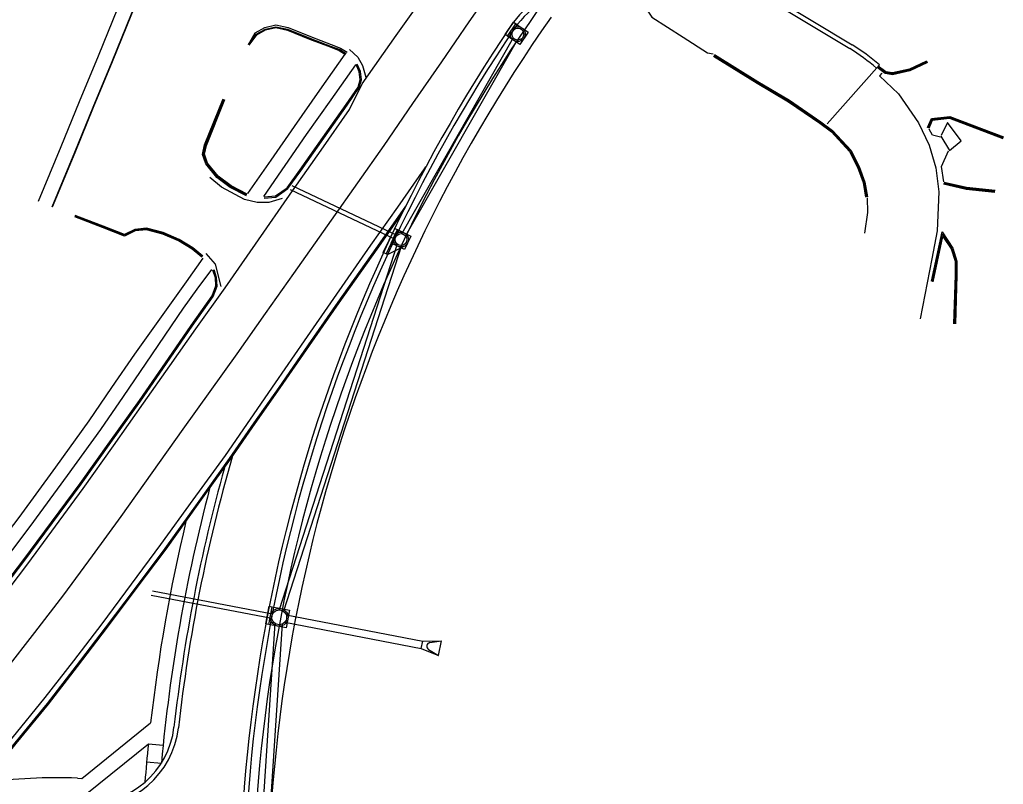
# Model space of a CAD drawing. Extents: x 978516 to 993312, y 1836504 to 1846212.
# Drawn here: x 982559.5 to 982890.9, y 1843195.2 to 1843452.7 of the extents above; entities that cross this region are included whole.
import ezdxf

# ---------------------------------------------------------------- set-up
doc = ezdxf.new("R2010")
doc.units = 0
for name, color, linetype in [('R_Drainage', 7, 'Continuous'), ('R_Proposed Road', 7, 'Continuous'), ('S_CURB', 7, 'Continuous'), ('S_DRIVEWAY', 7, 'Continuous'), ('S_EDGE_CONCRETE', 7, 'Continuous'), ('S_EDGE_PAVEMENT', 7, 'Continuous'), ('S_PARKING', 7, 'Continuous'), ('S_PAVEMENT_CROWN', 7, 'Continuous'), ('S_SIDEWALK', 7, 'Continuous')]:
    doc.layers.add(name, color=color, linetype=linetype)

msp = doc.modelspace()

# ---------------------------------------------------------------- linework, layer by layer
at = {"layer": 'R_Drainage'}
for p, q in [((982730.81, 1843448.53), (982728.02, 1843444.38)), ((982725.77, 1843446.61), (982688.24, 1843380.66)), ((982727.07, 1843445.87), (982689.55, 1843379.92)), ((982650.6, 1843395.55), (982685.98, 1843378.79)), ((982651.24, 1843396.9), (982686.62, 1843380.15)), ((982686.79, 1843382.01), (982682.94, 1843373.87)), ((982691.31, 1843379.87), (982689.17, 1843375.35)), ((982686.69, 1843377.14), (982646.96, 1843253.97)), ((982688.12, 1843376.68), (982648.39, 1843253.51)), ((982683.39, 1843373.66), (982689.07, 1843376.43)), ((982603.8, 1843258.97), (982644.46, 1843251.18)), ((982604.27, 1843260.41), (982644.74, 1843252.65)), ((982649.3, 1843252.29), (982695.3, 1843243.48)), ((982637.27, 1843123.27), (982645.55, 1843249.39)), ((982639.76, 1843123.11), (982648.05, 1843249.23)), ((982648.83, 1843249.83), (982694.83, 1843241.02)), ((982694.83, 1843241.02), (982695.3, 1843243.48)), ((982695.3, 1843243.48), (982701.58, 1843243.55)), ((982697.71, 1843242.93), (982701.58, 1843243.55)), ((982700.63, 1843238.64), (982701.58, 1843243.55)), ((982694.83, 1843241.02), (982700.63, 1843238.64)), ((982697.27, 1843240.62), (982700.63, 1843238.64))]:
    msp.add_line(p, q, dxfattribs=at)
for points in [[(982727.08, 1843451.04), (982724.28, 1843446.9), (982723.04, 1843447.73), (982725.83, 1843451.88)], [(982730.81, 1843448.53), (982728.02, 1843444.38), (982723.87, 1843447.18), (982726.66, 1843451.32)], [(982687.24, 1843381.79), (982683.39, 1843373.66), (982682.03, 1843374.3), (982685.88, 1843382.44)], [(982691.31, 1843379.87), (982689.17, 1843375.35), (982684.65, 1843377.49), (982686.79, 1843382.01)], [(982645.05, 1843254.89), (982643.92, 1843248.99), (982642.45, 1843249.28), (982643.58, 1843255.17)], [(982650.45, 1843253.85), (982649.32, 1843247.96), (982643.43, 1843249.09), (982644.56, 1843254.98)]]:
    msp.add_lwpolyline(points, close=True, dxfattribs=at)
for centre, radius in [((982727.34, 1843447.85), 2.5), ((982727.34, 1843447.85), 2.5), ((982727.34, 1843447.85), 2.5), ((982727.34, 1843447.85), 2), ((982727.34, 1843447.85), 2), ((982727.34, 1843447.85), 2), ((982687.98, 1843378.68), 2.5), ((982687.98, 1843378.68), 2.5), ((982687.98, 1843378.68), 2.5), ((982687.98, 1843378.68), 2), ((982687.98, 1843378.68), 2), ((982687.98, 1843378.68), 2), ((982646.94, 1843251.47), 3), ((982646.94, 1843251.47), 3), ((982646.94, 1843251.47), 3), ((982646.94, 1843251.47), 2.5), ((982646.94, 1843251.47), 2.5), ((982646.94, 1843251.47), 2.5)]:
    msp.add_circle(centre, radius, dxfattribs=at)
msp.add_arc((982697.91, 1843241.7), 1.25, 98.9714, 239.3331, dxfattribs=at)
at = {"layer": 'R_Proposed Road'}
for p, q in [((982782.74, 1843477.08), (982839.19, 1843442.96)), ((982783.52, 1843478.36), (982839.97, 1843444.24)), ((982849.17, 1843437.48), (982831.62, 1843417.62)), ((982580.46, 1843197.24), (982603.61, 1843215.91)), ((982582.14, 1843192.16), (982602.86, 1843208.88)), ((982602.86, 1843208.88), (982607.83, 1843208.37)), ((982602.28, 1843202.85), (982607.26, 1843202.4)), ((982578.95, 1843197.3), (982580.46, 1843197.24))]:
    msp.add_line(p, q, dxfattribs=at)
for centre, radius, start, end in [((982749.86, 1843433.85), 30, 98.1969, 145.9443), ((982749.86, 1843433.85), 28.5, 118.7418, 145.9443), ((983167.15, 1843151.8), 529.17, 144.8526, 183.7353), ((983167.15, 1843151.8), 533.67, 145.9443, 183.7353), ((983167.15, 1843151.8), 524.17, 144.8526, 183.7353), ((983167.15, 1843151.8), 532.17, 145.9443, 183.7353), ((982807.13, 1843389.9), 63.5, 48.5394, 58.8526), ((982807.13, 1843389.9), 62, 48.5394, 58.8526), ((983167.15, 1843151.8), 557.67, 164.0081, 173.5668), ((983167.15, 1843151.8), 559.17, 164.4389, 173.5668), ((983167.15, 1843151.8), 562.17, 165.2616, 174.8356), ((983167.15, 1843151.8), 567.17, 166.5499, 173.5095), ((982583.18, 1843217.64), 30, 267.6651, 353.5668), ((982583.18, 1843217.64), 28.5, 267.6651, 353.5668), ((983167.15, 1843151.8), 567.17, 174.2241, 175.5318), ((982571.96, 1843025.94), 171.5, 87.6651, 98.1885)]:
    msp.add_arc(centre, radius, start, end, dxfattribs=at)
at = {"layer": 'S_CURB'}
for points in [[(982636.57, 1843444.32), (982639.22, 1843447.85), (982642.28, 1843449.55), (982645.8, 1843450.34), (982649.79, 1843449.47), (982657.26, 1843446.44), (982664.28, 1843443.8), (982667.33, 1843442.63), (982669.5, 1843441.28)], [(982636.57, 1843444.32), (982639.22, 1843447.85), (982642.28, 1843449.55), (982645.8, 1843450.34), (982649.79, 1843449.47), (982657.26, 1843446.44), (982664.28, 1843443.8), (982667.33, 1843442.63), (982669.5, 1843441.28)], [(982636.83, 1843444.17), (982639.43, 1843447.62), (982642.38, 1843449.26), (982645.8, 1843450.03), (982649.7, 1843449.18), (982657.15, 1843446.16), (982664.17, 1843443.52), (982667.2, 1843442.36), (982669.34, 1843441.03)], [(982636.83, 1843444.17), (982639.43, 1843447.62), (982642.38, 1843449.26), (982645.8, 1843450.03), (982649.7, 1843449.18), (982657.15, 1843446.16), (982664.17, 1843443.52), (982667.2, 1843442.36), (982669.34, 1843441.03)], [(982793.41, 1843440.69), (982808.09, 1843431.63), (982818.73, 1843425.31), (982829.28, 1843418.11), (982833.21, 1843415.16), (982839.38, 1843408.47), (982842.11, 1843403.19), (982843.99, 1843397.92), (982844.81, 1843393.03)], [(982793.41, 1843440.69), (982808.09, 1843431.63), (982818.73, 1843425.31), (982829.28, 1843418.11), (982833.21, 1843415.16), (982839.38, 1843408.47), (982842.11, 1843403.19), (982843.99, 1843397.92), (982844.81, 1843393.03)], [(982641.89, 1843393.05), (982645.69, 1843393.38), (982649.62, 1843396.13), (982653.85, 1843402.03), (982661.68, 1843413.09), (982669.51, 1843424.15), (982673.57, 1843430), (982674.28, 1843432.48), (982673.91, 1843435.16), (982672.9, 1843437.57)], [(982641.89, 1843393.05), (982645.69, 1843393.38), (982649.62, 1843396.13), (982653.85, 1843402.03), (982661.68, 1843413.09), (982669.51, 1843424.15), (982673.57, 1843430), (982674.28, 1843432.48), (982673.91, 1843435.16), (982672.9, 1843437.57)], [(982641.92, 1843392.65), (982645.83, 1843392.99), (982649.91, 1843395.84), (982654.18, 1843401.8), (982662.01, 1843412.86), (982669.84, 1843423.92), (982673.93, 1843429.83), (982674.69, 1843432.45), (982674.3, 1843435.26), (982673.27, 1843437.72)], [(982641.92, 1843392.65), (982645.83, 1843392.99), (982649.91, 1843395.84), (982654.18, 1843401.8), (982662.01, 1843412.86), (982669.84, 1843423.92), (982673.93, 1843429.83), (982674.69, 1843432.45), (982674.3, 1843435.26), (982673.27, 1843437.72)], [(982793.25, 1843440.44), (982807.94, 1843431.37), (982818.57, 1843425.06), (982829.1, 1843417.87), (982833.01, 1843414.94), (982839.13, 1843408.29), (982841.83, 1843403.07), (982843.7, 1843397.85), (982844.51, 1843392.98)], [(982793.25, 1843440.44), (982807.94, 1843431.37), (982818.57, 1843425.06), (982829.1, 1843417.87), (982833.01, 1843414.94), (982839.13, 1843408.29), (982841.83, 1843403.07), (982843.7, 1843397.85), (982844.51, 1843392.98)], [(982865.21, 1843438.53), (982859.35, 1843435.75), (982853.55, 1843434.48), (982851.24, 1843434.88), (982848.58, 1843436.81)], [(982865.21, 1843438.53), (982859.35, 1843435.75), (982853.55, 1843434.48), (982851.24, 1843434.88), (982848.58, 1843436.81)], [(982865.08, 1843438.8), (982859.25, 1843436.03), (982853.54, 1843434.79), (982851.36, 1843435.17), (982848.78, 1843437.04)], [(982636.05, 1843393.67), (982630.64, 1843396.49), (982626.16, 1843399.76), (982622.54, 1843404.28), (982621.47, 1843407.38), (982622.11, 1843410.45), (982628.37, 1843425.94)], [(982636.05, 1843393.67), (982630.64, 1843396.49), (982626.16, 1843399.76), (982622.54, 1843404.28), (982621.47, 1843407.38), (982622.11, 1843410.45), (982628.37, 1843425.94)], [(982636.19, 1843393.94), (982630.8, 1843396.74), (982626.37, 1843399.98), (982622.8, 1843404.42), (982621.78, 1843407.4), (982622.4, 1843410.37), (982628.65, 1843425.83)], [(982636.19, 1843393.94), (982630.8, 1843396.74), (982626.37, 1843399.98), (982622.8, 1843404.42), (982621.78, 1843407.4), (982622.4, 1843410.37), (982628.65, 1843425.83)], [(982865.64, 1843416.28), (982866.89, 1843419.2), (982872.85, 1843419.83), (982890.81, 1843412.94)], [(982865.64, 1843416.28), (982866.89, 1843419.2), (982872.85, 1843419.83), (982890.81, 1843412.94)], [(982865.91, 1843416.16), (982867.1, 1843418.92), (982872.81, 1843419.52), (982890.7, 1843412.66)], [(982865.91, 1843416.16), (982867.1, 1843418.92), (982872.81, 1843419.52), (982890.7, 1843412.66)], [(982869.74, 1843413.12), (982867.01, 1843413.82), (982865.94, 1843415.89)], [(982869.74, 1843413.12), (982867.01, 1843413.82), (982865.94, 1843415.89)], [(982870.84, 1843398.16), (982870.12, 1843403.29), (982872.46, 1843408.55)], [(982870.84, 1843398.16), (982870.12, 1843403.29), (982872.46, 1843408.55)], [(982888.11, 1843394.84), (982878.5, 1843395.87), (982870.87, 1843397.58)], [(982888.11, 1843394.84), (982878.5, 1843395.87), (982870.87, 1843397.58)], [(982888.14, 1843395.14), (982878.55, 1843396.16), (982870.94, 1843397.87)], [(982888.14, 1843395.14), (982878.55, 1843396.16), (982870.94, 1843397.87)], [(982503.54, 1843145.78), (982506.82, 1843149.47), (982515.91, 1843159.68), (982529.35, 1843175.17), (982538.27, 1843185.53), (982547.19, 1843195.9), (982558.04, 1843209.17), (982568.9, 1843222.44), (982578.66, 1843235.17), (982588.43, 1843247.91), (982598.49, 1843261.28), (982608.56, 1843274.66), (982619.38, 1843289.78), (982630.2, 1843304.9), (982638.56, 1843316.91), (982646.93, 1843328.91), (982656.85, 1843343.24), (982666.78, 1843357.57), (982679.66, 1843375.67), (982688.56, 1843388.5), (982689.57, 1843389.96)], [(982503.54, 1843145.78), (982506.82, 1843149.47), (982515.91, 1843159.68), (982529.35, 1843175.17), (982538.27, 1843185.53), (982547.19, 1843195.9), (982558.04, 1843209.17), (982568.9, 1843222.44), (982578.66, 1843235.17), (982588.43, 1843247.91), (982598.49, 1843261.28), (982608.56, 1843274.66), (982619.38, 1843289.78), (982630.2, 1843304.9), (982638.56, 1843316.91), (982646.93, 1843328.91), (982656.85, 1843343.24), (982666.78, 1843357.57), (982679.66, 1843375.67), (982688.56, 1843388.5), (982689.57, 1843389.96)], [(982504.62, 1843146.39), (982507.12, 1843149.21), (982516.21, 1843159.42), (982529.65, 1843174.9), (982538.57, 1843185.27), (982547.5, 1843195.64), (982558.35, 1843208.92), (982569.21, 1843222.19), (982578.98, 1843234.93), (982588.75, 1843247.66), (982598.81, 1843261.04), (982608.88, 1843274.42), (982619.7, 1843289.55), (982630.53, 1843304.67), (982638.89, 1843316.68), (982647.25, 1843328.69), (982657.18, 1843343.01), (982667.1, 1843357.34), (982679.99, 1843375.44), (982688.35, 1843387.5)], [(982504.62, 1843146.39), (982507.12, 1843149.21), (982516.21, 1843159.42), (982529.65, 1843174.9), (982538.57, 1843185.27), (982547.5, 1843195.64), (982558.35, 1843208.92), (982569.21, 1843222.19), (982578.98, 1843234.93), (982588.75, 1843247.66), (982598.81, 1843261.04), (982608.88, 1843274.42), (982619.7, 1843289.55), (982630.53, 1843304.67), (982638.89, 1843316.68), (982647.25, 1843328.69), (982657.18, 1843343.01), (982667.1, 1843357.34), (982679.99, 1843375.44), (982688.35, 1843387.5)], [(982620.86, 1843372.71), (982617.6, 1843375.48), (982612.97, 1843378.25), (982607.7, 1843380.54), (982602.2, 1843381.99), (982598.46, 1843381.57), (982594.81, 1843379.8), (982587.42, 1843382.75), (982578.06, 1843386.3)], [(982620.86, 1843372.71), (982617.6, 1843375.48), (982612.97, 1843378.25), (982607.7, 1843380.54), (982602.2, 1843381.99), (982598.46, 1843381.57), (982594.81, 1843379.8), (982587.42, 1843382.75), (982578.06, 1843386.3)], [(982621.06, 1843372.94), (982617.78, 1843375.72), (982613.1, 1843378.52), (982607.8, 1843380.82), (982602.23, 1843382.3), (982598.37, 1843381.86), (982594.8, 1843380.13), (982587.53, 1843383.03), (982578.16, 1843386.58)], [(982621.06, 1843372.94), (982617.78, 1843375.72), (982613.1, 1843378.52), (982607.8, 1843380.82), (982602.23, 1843382.3), (982598.37, 1843381.86), (982594.8, 1843380.13), (982587.53, 1843383.03), (982578.16, 1843386.58)], [(982867.04, 1843364.55), (982870.44, 1843380.46), (982873.58, 1843375.66), (982875, 1843371.4), (982874.97, 1843366.66), (982874.45, 1843350.33)], [(982867.04, 1843364.55), (982870.44, 1843380.46), (982873.58, 1843375.66), (982875, 1843371.4), (982874.97, 1843366.66), (982874.45, 1843350.33)], [(982867.33, 1843364.49), (982870.58, 1843379.69), (982873.3, 1843375.53), (982874.7, 1843371.35), (982874.67, 1843366.66), (982874.15, 1843350.34)], [(982867.33, 1843364.49), (982870.58, 1843379.69), (982873.3, 1843375.53), (982874.7, 1843371.35), (982874.67, 1843366.66), (982874.15, 1843350.34)], [(982497.48, 1843196.28), (982500.57, 1843197.46), (982503.64, 1843200.56), (982519.83, 1843219.22), (982530.45, 1843232.14), (982541.08, 1843245.06), (982550.83, 1843257.8), (982560.59, 1843270.54), (982570.26, 1843283.52), (982579.93, 1843296.51), (982589.91, 1843310.52), (982599.89, 1843324.53), (982608.61, 1843337.13), (982617.34, 1843349.72), (982624.35, 1843359.74), (982625.62, 1843363.07), (982625.47, 1843365.81), (982624.61, 1843368.37)], [(982497.48, 1843196.28), (982500.57, 1843197.46), (982503.64, 1843200.56), (982519.83, 1843219.22), (982530.45, 1843232.14), (982541.08, 1843245.06), (982550.83, 1843257.8), (982560.59, 1843270.54), (982570.26, 1843283.52), (982579.93, 1843296.51), (982589.91, 1843310.52), (982599.89, 1843324.53), (982608.61, 1843337.13), (982617.34, 1843349.72), (982624.35, 1843359.74), (982625.62, 1843363.07), (982625.47, 1843365.81), (982624.61, 1843368.37)], [(982497.62, 1843195.91), (982500.8, 1843197.12), (982503.94, 1843200.28), (982520.13, 1843218.97), (982530.76, 1843231.89), (982541.39, 1843244.82), (982551.15, 1843257.56), (982560.91, 1843270.3), (982570.58, 1843283.29), (982580.25, 1843296.28), (982590.24, 1843310.29), (982600.22, 1843324.3), (982608.94, 1843336.9), (982617.66, 1843349.5), (982624.71, 1843359.55), (982626.02, 1843363.01), (982625.87, 1843365.89), (982624.99, 1843368.5)], [(982497.62, 1843195.91), (982500.8, 1843197.12), (982503.94, 1843200.28), (982520.13, 1843218.97), (982530.76, 1843231.89), (982541.39, 1843244.82), (982551.15, 1843257.56), (982560.91, 1843270.3), (982570.58, 1843283.29), (982580.25, 1843296.28), (982590.24, 1843310.29), (982600.22, 1843324.3), (982608.94, 1843336.9), (982617.66, 1843349.5), (982624.71, 1843359.55), (982626.02, 1843363.01), (982625.87, 1843365.89), (982624.99, 1843368.5)]]:
    msp.add_lwpolyline(points, dxfattribs=at)
at = {"layer": 'S_DRIVEWAY'}
for points in [[(982743.36, 1843467.54), (982747.57, 1843468.36), (982753.07, 1843467), (982760.52, 1843462.35), (982770.42, 1843456.57), (982772.45, 1843453.62), (982783.09, 1843446.81), (982791.22, 1843441.51), (982793.12, 1843441.18)], [(982743.36, 1843467.54), (982747.57, 1843468.36), (982753.07, 1843467), (982760.52, 1843462.35), (982770.42, 1843456.57), (982772.45, 1843453.62), (982783.09, 1843446.81), (982791.22, 1843441.51), (982793.12, 1843441.18)], [(982636.57, 1843444.32), (982638.82, 1843448.31), (982642.06, 1843450.11), (982645.8, 1843450.95), (982649.97, 1843450.05), (982657.48, 1843447), (982664.49, 1843444.36), (982667.6, 1843443.17), (982669.81, 1843441.79)], [(982636.57, 1843444.32), (982638.82, 1843448.31), (982642.06, 1843450.11), (982645.8, 1843450.95), (982649.97, 1843450.05), (982657.48, 1843447), (982664.49, 1843444.36), (982667.6, 1843443.17), (982669.81, 1843441.79)], [(982670.59, 1843442.73), (982673.4, 1843440.13), (982675.06, 1843437.25), (982676.1, 1843433.38)], [(982670.59, 1843442.73), (982673.4, 1843440.13), (982675.06, 1843437.25), (982676.1, 1843433.38)], [(982793.57, 1843440.95), (982808.25, 1843431.88), (982818.9, 1843425.57), (982829.45, 1843418.35), (982833.41, 1843415.39), (982839.63, 1843408.64), (982842.38, 1843403.31), (982844.28, 1843398), (982845.1, 1843393.08)], [(982793.57, 1843440.95), (982808.25, 1843431.88), (982818.9, 1843425.57), (982829.45, 1843418.35), (982833.41, 1843415.39), (982839.63, 1843408.64), (982842.38, 1843403.31), (982844.28, 1843398), (982845.1, 1843393.08)], [(982865.34, 1843438.26), (982859.45, 1843435.46), (982853.56, 1843434.18), (982851.12, 1843434.6), (982848.38, 1843436.59)], [(982865.34, 1843438.26), (982859.45, 1843435.46), (982853.56, 1843434.18), (982851.12, 1843434.6), (982848.38, 1843436.59)], [(982865.34, 1843438.26), (982859.45, 1843435.46), (982853.56, 1843434.18), (982851.12, 1843434.6), (982848.38, 1843436.59)], [(982850.02, 1843434.66), (982849.18, 1843433.76), (982855.57, 1843427.72), (982862.35, 1843417.95), (982865.97, 1843410.48), (982868.17, 1843402.85), (982869.22, 1843394.71), (982868.64, 1843381.61), (982866.81, 1843372.14), (982862.85, 1843351.97)], [(982850.02, 1843434.66), (982849.18, 1843433.76), (982855.57, 1843427.72), (982862.35, 1843417.95), (982865.97, 1843410.48), (982868.17, 1843402.85), (982869.22, 1843394.71), (982868.64, 1843381.61), (982866.81, 1843372.14), (982862.85, 1843351.97)], [(982635.91, 1843393.4), (982630.48, 1843396.23), (982625.95, 1843399.54), (982622.27, 1843404.13), (982621.16, 1843407.36), (982621.83, 1843410.54), (982628.1, 1843426.06)], [(982635.91, 1843393.4), (982630.48, 1843396.23), (982625.95, 1843399.54), (982622.27, 1843404.13), (982621.16, 1843407.36), (982621.83, 1843410.54), (982628.1, 1843426.06)], [(982865.36, 1843416.4), (982866.69, 1843419.48), (982872.89, 1843420.13), (982890.92, 1843413.22)], [(982865.36, 1843416.4), (982866.69, 1843419.48), (982872.89, 1843420.13), (982890.92, 1843413.22)], [(982647.96, 1843392.45), (982643.47, 1843391.14), (982639.47, 1843391.21), (982635.24, 1843392.21), (982627.54, 1843396.28), (982623.61, 1843399.55)], [(982647.96, 1843392.45), (982643.47, 1843391.14), (982639.47, 1843391.21), (982635.24, 1843392.21), (982627.54, 1843396.28), (982623.61, 1843399.55)], [(982888.08, 1843394.54), (982878.45, 1843395.57), (982870.8, 1843397.29)], [(982888.08, 1843394.54), (982878.45, 1843395.57), (982870.8, 1843397.29)], [(982845.03, 1843392.72), (982845.19, 1843387.74), (982844.11, 1843380.88)], [(982866.74, 1843364.61), (982870.3, 1843381.23), (982873.85, 1843375.79), (982875.3, 1843371.45), (982875.27, 1843366.65), (982874.75, 1843350.32)], [(982866.74, 1843364.61), (982870.3, 1843381.23), (982873.85, 1843375.79), (982875.3, 1843371.45), (982875.27, 1843366.65), (982874.75, 1843350.32)], [(982627.4, 1843362.9), (982625.51, 1843370.37), (982622.36, 1843374.02)], [(982627.4, 1843362.9), (982625.51, 1843370.37), (982622.36, 1843374.02)]]:
    msp.add_lwpolyline(points, dxfattribs=at)
at = {"layer": 'S_EDGE_CONCRETE'}
msp.add_lwpolyline([(982869.88, 1843413.49), (982872.83, 1843408.65), (982876.71, 1843411.92), (982872.15, 1843418.04), (982869.98, 1843413.76)], dxfattribs=at)
msp.add_lwpolyline([(982869.88, 1843413.49), (982872.83, 1843408.65), (982876.71, 1843411.92), (982872.15, 1843418.04), (982869.98, 1843413.76)], dxfattribs=at)
at = {"layer": 'S_EDGE_PAVEMENT'}
for points in [[(982552.34, 1843256.57), (982562.22, 1843269.48), (982571.58, 1843282.14), (982580.94, 1843294.81), (982591.11, 1843309.2), (982601.28, 1843323.6), (982610.07, 1843336.11), (982618.85, 1843348.63), (982628.75, 1843362.38), (982638.94, 1843377.09), (982651.47, 1843395.06), (982661.05, 1843408.79), (982670.62, 1843422.51), (982674.86, 1843431.17), (982686.37, 1843447.43), (982695.87, 1843460.83)], [(982552.34, 1843256.57), (982562.22, 1843269.48), (982571.58, 1843282.14), (982580.94, 1843294.81), (982591.11, 1843309.2), (982601.28, 1843323.6), (982610.07, 1843336.11), (982618.85, 1843348.63), (982628.75, 1843362.38), (982638.94, 1843377.09), (982651.47, 1843395.06), (982661.05, 1843408.79), (982670.62, 1843422.51), (982674.86, 1843431.17), (982686.37, 1843447.43), (982695.87, 1843460.83)], [(982498.02, 1843142.46), (982505.17, 1843150.35), (982514.48, 1843160.64), (982528.01, 1843176.66), (982536.88, 1843186.88), (982545.76, 1843197.1), (982556.95, 1843210.77), (982568.13, 1843224.43), (982577.72, 1843236.86), (982587.31, 1843249.28), (982597.21, 1843262.66), (982607.1, 1843276.04), (982617.95, 1843291.02), (982628.81, 1843306.01), (982637.23, 1843318.23), (982645.65, 1843330.45), (982655.51, 1843344.62), (982665.37, 1843358.79), (982677.86, 1843376.75), (982686.87, 1843389.61), (982695.89, 1843402.46), (982696.37, 1843403.14)], [(982498.02, 1843142.46), (982505.17, 1843150.35), (982514.48, 1843160.64), (982528.01, 1843176.66), (982536.88, 1843186.88), (982545.76, 1843197.1), (982556.95, 1843210.77), (982568.13, 1843224.43), (982577.72, 1843236.86), (982587.31, 1843249.28), (982597.21, 1843262.66), (982607.1, 1843276.04), (982617.95, 1843291.02), (982628.81, 1843306.01), (982637.23, 1843318.23), (982645.65, 1843330.45), (982655.51, 1843344.62), (982665.37, 1843358.79), (982677.86, 1843376.75), (982686.87, 1843389.61), (982695.89, 1843402.46), (982696.37, 1843403.14)]]:
    msp.add_lwpolyline(points, dxfattribs=at)
at = {"layer": 'S_PARKING'}
for points in [[(982602.45, 1843467.25), (982597.21, 1843454.55), (982590.68, 1843438.53), (982584.26, 1843423.09), (982578.06, 1843407.93), (982570.41, 1843389.55)], [(982602.45, 1843467.25), (982597.21, 1843454.55), (982590.68, 1843438.53), (982584.26, 1843423.09), (982578.06, 1843407.93), (982570.41, 1843389.55)], [(982621.19, 1843373.09), (982617.89, 1843375.89), (982613.2, 1843378.7), (982607.86, 1843381.01), (982602.24, 1843382.5), (982598.32, 1843382.06), (982594.79, 1843380.35), (982587.6, 1843383.21), (982578.23, 1843386.77)], [(982621.19, 1843373.09), (982617.89, 1843375.89), (982613.2, 1843378.7), (982607.86, 1843381.01), (982602.24, 1843382.5), (982598.32, 1843382.06), (982594.79, 1843380.35), (982587.6, 1843383.21), (982578.23, 1843386.77)]]:
    msp.add_lwpolyline(points, dxfattribs=at)
at = {"layer": 'S_PAVEMENT_CROWN'}
msp.add_lwpolyline([(982554.9, 1843233.81), (982564.64, 1843246.4), (982574.39, 1843258.99), (982584.05, 1843272.22), (982593.71, 1843285.45), (982604.18, 1843300.14), (982614.64, 1843314.83), (982623.71, 1843327.53), (982632.77, 1843340.22), (982642.31, 1843353.76), (982651.86, 1843367.3), (982664.52, 1843385.15), (982673.41, 1843397.77), (982682.29, 1843410.39), (982692.01, 1843424.46), (982701.74, 1843438.53), (982710.99, 1843451.94), (982720.24, 1843465.34)], dxfattribs=at)
at = {"layer": 'S_SIDEWALK'}
for points in [[(982597.73, 1843469.19), (982592.49, 1843456.48), (982585.97, 1843440.47), (982579.54, 1843425.03), (982573.35, 1843409.87), (982565.7, 1843391.51)], [(982597.73, 1843469.19), (982592.49, 1843456.48), (982585.97, 1843440.47), (982579.54, 1843425.03), (982573.35, 1843409.87), (982565.7, 1843391.51)], [(982602.35, 1843467.29), (982597.12, 1843454.59), (982590.59, 1843438.56), (982584.17, 1843423.13), (982577.97, 1843407.97), (982570.31, 1843389.59)], [(982602.35, 1843467.29), (982597.12, 1843454.59), (982590.59, 1843438.56), (982584.17, 1843423.13), (982577.97, 1843407.97), (982570.31, 1843389.59)], [(982636.33, 1843394.19), (982644.21, 1843405.46), (982652.1, 1843416.72), (982660.68, 1843429.01), (982669.14, 1843441.13)], [(982636.33, 1843394.19), (982644.21, 1843405.46), (982652.1, 1843416.72), (982660.68, 1843429.01), (982669.14, 1843441.13)], [(982672.61, 1843437.51), (982664.32, 1843425.77), (982656.02, 1843414.03), (982648.84, 1843403.59), (982641.67, 1843393.15)], [(982672.61, 1843437.51), (982664.32, 1843425.77), (982656.02, 1843414.03), (982648.84, 1843403.59), (982641.67, 1843393.15)], [(982486.86, 1843196.59), (982492.57, 1843202.95), (982494.53, 1843205.41), (982509.85, 1843222.82), (982522.42, 1843238.32), (982535.07, 1843253.44), (982547.65, 1843269.89), (982559.3, 1843285.07), (982571.64, 1843301.99), (982582.87, 1843317.59), (982590.6, 1843328.83), (982598.34, 1843340.07), (982611.22, 1843358.2), (982615.71, 1843364.45), (982621.33, 1843372.39)], [(982486.86, 1843196.59), (982492.57, 1843202.95), (982494.53, 1843205.41), (982509.85, 1843222.82), (982522.42, 1843238.32), (982535.07, 1843253.44), (982547.65, 1843269.89), (982559.3, 1843285.07), (982571.64, 1843301.99), (982582.87, 1843317.59), (982590.6, 1843328.83), (982598.34, 1843340.07), (982611.22, 1843358.2), (982615.71, 1843364.45), (982621.33, 1843372.39)], [(982497.42, 1843196.19), (982498.41, 1843202.04), (982513.58, 1843219.69), (982526.83, 1843235.56), (982538.95, 1843250.33), (982551.25, 1843266.58), (982563.07, 1843282), (982575.58, 1843299.22), (982586.88, 1843314.71), (982594.53, 1843325.87), (982602.18, 1843337.03), (982614.75, 1843355.59), (982619.36, 1843362.02), (982624.25, 1843368.54)], [(982497.42, 1843196.19), (982498.41, 1843202.04), (982513.58, 1843219.69), (982526.83, 1843235.56), (982538.95, 1843250.33), (982551.25, 1843266.58), (982563.07, 1843282), (982575.58, 1843299.22), (982586.88, 1843314.71), (982594.53, 1843325.87), (982602.18, 1843337.03), (982614.75, 1843355.59), (982619.36, 1843362.02), (982624.25, 1843368.54)]]:
    msp.add_lwpolyline(points, dxfattribs=at)

doc.saveas('drawing.dxf')
